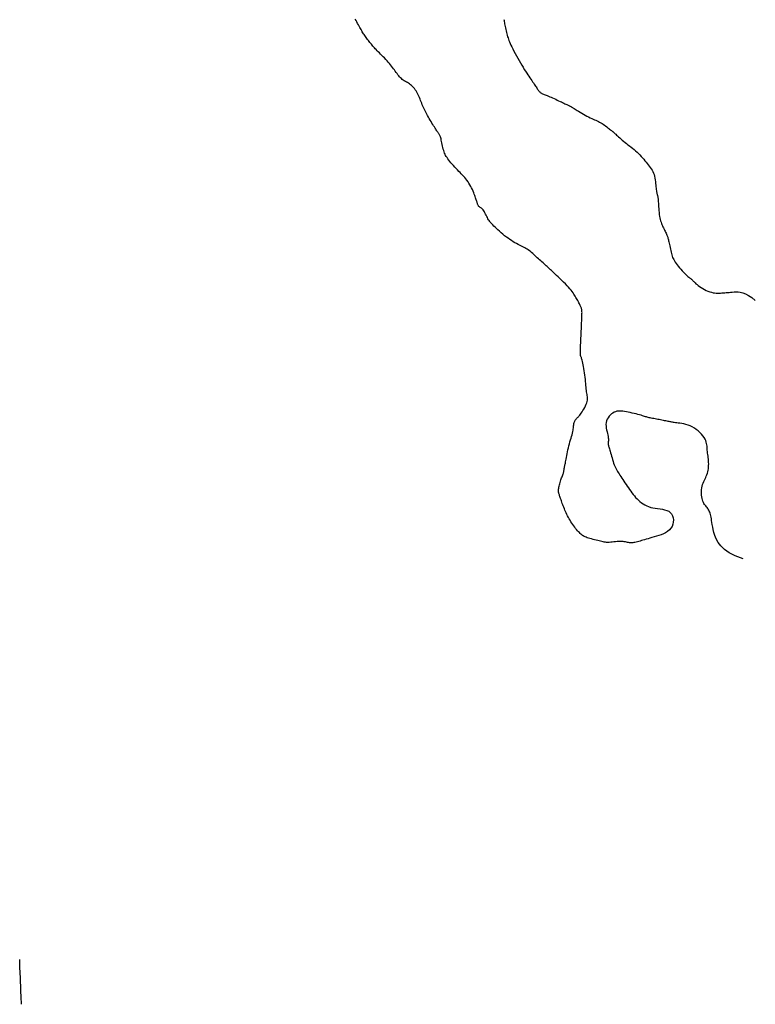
# Model space of a CAD drawing. Header units: millimetres. Extents: x 32690613 to 32693367, y 5343692 to 5344708.
# Tile 881 of 1009: x 32693334 to 32693367, y 5344219 to 5344263. Entities that reach past the tile are written whole.
import ezdxf

# ---------------------------------------------------------------- set-up
doc = ezdxf.new("R2010")
doc.units = ezdxf.units.MM
doc.header["$LTSCALE"] = 20
doc.layers.add('02-DGM_HL_492.00', color=82, linetype='Continuous')
doc.layers.add('02-DGM_HL_492.50', color=92, linetype='Continuous')

msp = doc.modelspace()

# ---------------------------------------------------------------- linework, layer by layer
at = {"layer": '02-DGM_HL_492.00', "elevation": 492, "flags": 128}
for points in [[(32693366.482, 5344238.516), (32693366.139, 5344238.645), (32693365.865, 5344238.786), (32693365.652, 5344238.936), (32693365.49, 5344239.091), (32693365.371, 5344239.248), (32693365.286, 5344239.402), (32693365.227, 5344239.551), (32693365.185, 5344239.691), (32693365.152, 5344239.819), (32693365.127, 5344239.935), (32693365.107, 5344240.041), (32693365.091, 5344240.136), (32693365.079, 5344240.222), (32693365.067, 5344240.3), (32693365.057, 5344240.372), (32693365.045, 5344240.436), (32693365.031, 5344240.496), (32693365.014, 5344240.551), (32693364.996, 5344240.601), (32693364.976, 5344240.647), (32693364.953, 5344240.691), (32693364.93, 5344240.731), (32693364.904, 5344240.769), (32693364.877, 5344240.805), (32693364.849, 5344240.84), (32693364.821, 5344240.875), (32693364.792, 5344240.911), (32693364.764, 5344240.948), (32693364.737, 5344240.99), (32693364.712, 5344241.035), (32693364.689, 5344241.086), (32693364.67, 5344241.145), (32693364.653, 5344241.21), (32693364.641, 5344241.282), (32693364.633, 5344241.359), (32693364.628, 5344241.439), (32693364.628, 5344241.52), (32693364.633, 5344241.601), (32693364.643, 5344241.681), (32693364.658, 5344241.758), (32693364.677, 5344241.83), (32693364.701, 5344241.898), (32693364.728, 5344241.963), (32693364.756, 5344242.026), (32693364.786, 5344242.087), (32693364.815, 5344242.148), (32693364.843, 5344242.21), (32693364.868, 5344242.272), (32693364.89, 5344242.337), (32693364.908, 5344242.403), (32693364.923, 5344242.471), (32693364.934, 5344242.54), (32693364.942, 5344242.61), (32693364.947, 5344242.681), (32693364.949, 5344242.752), (32693364.947, 5344242.823), (32693364.943, 5344242.895), (32693364.937, 5344242.965), (32693364.929, 5344243.036), (32693364.92, 5344243.105), (32693364.91, 5344243.173), (32693364.901, 5344243.24), (32693364.894, 5344243.306), (32693364.887, 5344243.369), (32693364.883, 5344243.43), (32693364.88, 5344243.49), (32693364.876, 5344243.55), (32693364.869, 5344243.61), (32693364.858, 5344243.67), (32693364.841, 5344243.732), (32693364.817, 5344243.797), (32693364.784, 5344243.865), (32693364.74, 5344243.937), (32693364.687, 5344244.011), (32693364.624, 5344244.086), (32693364.554, 5344244.16), (32693364.477, 5344244.231), (32693364.394, 5344244.297), (32693364.307, 5344244.358), (32693364.215, 5344244.411), (32693364.121, 5344244.455), (32693364.026, 5344244.491), (32693363.93, 5344244.519), (32693363.838, 5344244.541), (32693363.748, 5344244.558), (32693363.665, 5344244.571), (32693363.588, 5344244.581), (32693363.52, 5344244.589), (32693363.462, 5344244.597), (32693363.413, 5344244.603), (32693363.37, 5344244.61), (32693363.332, 5344244.616), (32693363.296, 5344244.622), (32693363.261, 5344244.629), (32693363.224, 5344244.636), (32693363.185, 5344244.645), (32693363.14, 5344244.654), (32693363.091, 5344244.664), (32693363.038, 5344244.675), (32693362.981, 5344244.687), (32693362.922, 5344244.699), (32693362.861, 5344244.711), (32693362.799, 5344244.722), (32693362.736, 5344244.734), (32693362.673, 5344244.746), (32693362.611, 5344244.757), (32693362.55, 5344244.768), (32693362.491, 5344244.778), (32693362.434, 5344244.789), (32693362.38, 5344244.799), (32693362.329, 5344244.81), (32693362.283, 5344244.821), (32693362.24, 5344244.832), (32693362.201, 5344244.843), (32693362.163, 5344244.855), (32693362.124, 5344244.867), (32693362.083, 5344244.881), (32693362.038, 5344244.895), (32693361.987, 5344244.911), (32693361.928, 5344244.928), (32693361.86, 5344244.947), (32693361.785, 5344244.967), (32693361.704, 5344244.988), (32693361.618, 5344245.009), (32693361.531, 5344245.029), (32693361.443, 5344245.049), (32693361.356, 5344245.067), (32693361.272, 5344245.084), (32693361.192, 5344245.098), (32693361.117, 5344245.109), (32693361.045, 5344245.117), (32693360.976, 5344245.119), (32693360.91, 5344245.116), (32693360.846, 5344245.106), (32693360.784, 5344245.09), (32693360.722, 5344245.065), (32693360.661, 5344245.031), (32693360.602, 5344244.989), (32693360.546, 5344244.94), (32693360.494, 5344244.884), (32693360.449, 5344244.822), (32693360.411, 5344244.754), (32693360.383, 5344244.681), (32693360.365, 5344244.604), (32693360.358, 5344244.524), (32693360.36, 5344244.442), (32693360.37, 5344244.359), (32693360.386, 5344244.277), (32693360.404, 5344244.196), (32693360.423, 5344244.12), (32693360.44, 5344244.048), (32693360.454, 5344243.982), (32693360.463, 5344243.924), (32693360.467, 5344243.872), (32693360.467, 5344243.826), (32693360.465, 5344243.784), (32693360.462, 5344243.747), (32693360.458, 5344243.713), (32693360.456, 5344243.68), (32693360.456, 5344243.649), (32693360.458, 5344243.617), (32693360.464, 5344243.585), (32693360.473, 5344243.551), (32693360.484, 5344243.514), (32693360.497, 5344243.473), (32693360.512, 5344243.428), (32693360.529, 5344243.377), (32693360.547, 5344243.319), (32693360.566, 5344243.253), (32693360.586, 5344243.182), (32693360.607, 5344243.106), (32693360.629, 5344243.027), (32693360.652, 5344242.948), (32693360.675, 5344242.869), (32693360.7, 5344242.793), (32693360.726, 5344242.721), (32693360.753, 5344242.654), (32693360.78, 5344242.592), (32693360.809, 5344242.534), (32693360.84, 5344242.478), (32693360.873, 5344242.423), (32693360.907, 5344242.367), (32693360.943, 5344242.311), (32693360.982, 5344242.251), (32693361.023, 5344242.189), (32693361.066, 5344242.122), (32693361.112, 5344242.054), (32693361.159, 5344241.983), (32693361.207, 5344241.91), (32693361.257, 5344241.836), (32693361.307, 5344241.761), (32693361.358, 5344241.686), (32693361.41, 5344241.612), (32693361.462, 5344241.539), (32693361.516, 5344241.466), (32693361.57, 5344241.395), (32693361.627, 5344241.326), (32693361.685, 5344241.259), (32693361.746, 5344241.194), (32693361.81, 5344241.133), (32693361.876, 5344241.075), (32693361.946, 5344241.02), (32693362.019, 5344240.969), (32693362.097, 5344240.923), (32693362.179, 5344240.882), (32693362.266, 5344240.846), (32693362.359, 5344240.815), (32693362.457, 5344240.791), (32693362.56, 5344240.773), (32693362.667, 5344240.758), (32693362.775, 5344240.744), (32693362.88, 5344240.729), (32693362.981, 5344240.708), (32693363.076, 5344240.679), (32693363.16, 5344240.64), (32693363.232, 5344240.588), (32693363.289, 5344240.52), (32693363.331, 5344240.44), (32693363.358, 5344240.35), (32693363.37, 5344240.255), (32693363.366, 5344240.156), (32693363.346, 5344240.059), (32693363.311, 5344239.966), (32693363.26, 5344239.88), (32693363.193, 5344239.805), (32693363.112, 5344239.74), (32693363.022, 5344239.683), (32693362.923, 5344239.635), (32693362.82, 5344239.592), (32693362.714, 5344239.555), (32693362.609, 5344239.522), (32693362.507, 5344239.492), (32693362.412, 5344239.464), (32693362.321, 5344239.438), (32693362.237, 5344239.413), (32693362.157, 5344239.39), (32693362.082, 5344239.368), (32693362.011, 5344239.347), (32693361.944, 5344239.328), (32693361.881, 5344239.309), (32693361.82, 5344239.292), (32693361.763, 5344239.275), (32693361.708, 5344239.261), (32693361.655, 5344239.249), (32693361.604, 5344239.239), (32693361.555, 5344239.232), (32693361.508, 5344239.229), (32693361.461, 5344239.229), (32693361.416, 5344239.233), (32693361.37, 5344239.241), (32693361.324, 5344239.25), (32693361.277, 5344239.261), (32693361.227, 5344239.271), (32693361.175, 5344239.281), (32693361.119, 5344239.288), (32693361.059, 5344239.292), (32693360.994, 5344239.292), (32693360.925, 5344239.289), (32693360.854, 5344239.283), (32693360.781, 5344239.276), (32693360.709, 5344239.268), (32693360.638, 5344239.26), (32693360.569, 5344239.254), (32693360.504, 5344239.25), (32693360.444, 5344239.249), (32693360.388, 5344239.251), (32693360.334, 5344239.256), (32693360.281, 5344239.263), (32693360.229, 5344239.273), (32693360.175, 5344239.284), (32693360.118, 5344239.298), (32693360.057, 5344239.312), (32693359.992, 5344239.328), (32693359.922, 5344239.345), (32693359.851, 5344239.363), (32693359.779, 5344239.382), (32693359.708, 5344239.401), (32693359.64, 5344239.42), (32693359.576, 5344239.439), (32693359.518, 5344239.458), (32693359.466, 5344239.477), (32693359.421, 5344239.495), (32693359.38, 5344239.515), (32693359.343, 5344239.536), (32693359.308, 5344239.559), (32693359.275, 5344239.585), (32693359.241, 5344239.614), (32693359.206, 5344239.647), (32693359.169, 5344239.685), (32693359.129, 5344239.726), (32693359.088, 5344239.772), (32693359.046, 5344239.821), (32693359.003, 5344239.874), (32693358.959, 5344239.929), (32693358.916, 5344239.987), (32693358.874, 5344240.047), (32693358.832, 5344240.109), (32693358.792, 5344240.172), (32693358.753, 5344240.236), (32693358.716, 5344240.301), (32693358.68, 5344240.367), (32693358.645, 5344240.433), (32693358.612, 5344240.499), (32693358.581, 5344240.564), (32693358.552, 5344240.628), (32693358.524, 5344240.692), (32693358.498, 5344240.754), (32693358.473, 5344240.816), (32693358.449, 5344240.876), (32693358.427, 5344240.934), (32693358.406, 5344240.992), (32693358.386, 5344241.047), (32693358.367, 5344241.101), (32693358.349, 5344241.153), (32693358.332, 5344241.203), (32693358.316, 5344241.25), (32693358.302, 5344241.293), (32693358.288, 5344241.334), (32693358.276, 5344241.371), (32693358.265, 5344241.404), (32693358.256, 5344241.433), (32693358.248, 5344241.459), (32693358.242, 5344241.483), (32693358.237, 5344241.507), (32693358.235, 5344241.532), (32693358.234, 5344241.559), (32693358.236, 5344241.59), (32693358.24, 5344241.625), (32693358.247, 5344241.667), (32693358.256, 5344241.713), (32693358.267, 5344241.764), (32693358.279, 5344241.817), (32693358.294, 5344241.872), (32693358.309, 5344241.928), (32693358.325, 5344241.983), (32693358.342, 5344242.037), (32693358.36, 5344242.089), (32693358.377, 5344242.137), (32693358.395, 5344242.184), (32693358.411, 5344242.227), (32693358.427, 5344242.268), (32693358.441, 5344242.307), (32693358.454, 5344242.342), (32693358.464, 5344242.375), (32693358.472, 5344242.406), (32693358.478, 5344242.434), (32693358.482, 5344242.46), (32693358.486, 5344242.486), (32693358.488, 5344242.51), (32693358.491, 5344242.535), (32693358.494, 5344242.56), (32693358.498, 5344242.585), (32693358.502, 5344242.612), (32693358.508, 5344242.641), (32693358.515, 5344242.674), (32693358.524, 5344242.71), (32693358.533, 5344242.75), (32693358.543, 5344242.796), (32693358.554, 5344242.848), (32693358.566, 5344242.908), (32693358.578, 5344242.974), (32693358.591, 5344243.048), (32693358.606, 5344243.127), (32693358.621, 5344243.21), (32693358.638, 5344243.297), (32693358.657, 5344243.386), (32693358.677, 5344243.476), (32693358.698, 5344243.566), (32693358.722, 5344243.655), (32693358.746, 5344243.742), (32693358.771, 5344243.827), (32693358.796, 5344243.909), (32693358.819, 5344243.987), (32693358.841, 5344244.062), (32693358.86, 5344244.133), (32693358.876, 5344244.198), (32693358.889, 5344244.259), (32693358.898, 5344244.314), (32693358.905, 5344244.365), (32693358.91, 5344244.412), (32693358.914, 5344244.456), (32693358.918, 5344244.496), (32693358.923, 5344244.533), (32693358.929, 5344244.567), (32693358.937, 5344244.6), (32693358.947, 5344244.631), (32693358.959, 5344244.66), (32693358.973, 5344244.687), (32693358.988, 5344244.713), (32693359.005, 5344244.738), (32693359.023, 5344244.761), (32693359.043, 5344244.783), (32693359.063, 5344244.804), (32693359.085, 5344244.826), (32693359.109, 5344244.849), (32693359.134, 5344244.874), (32693359.161, 5344244.903), (32693359.19, 5344244.937), (32693359.221, 5344244.978), (32693359.256, 5344245.025), (32693359.292, 5344245.08), (32693359.33, 5344245.142), (32693359.369, 5344245.209), (32693359.406, 5344245.279), (32693359.441, 5344245.349), (32693359.471, 5344245.419), (32693359.497, 5344245.487), (32693359.516, 5344245.55), (32693359.528, 5344245.607), (32693359.533, 5344245.66), (32693359.533, 5344245.71), (32693359.528, 5344245.758), (32693359.521, 5344245.806), (32693359.511, 5344245.857), (32693359.5, 5344245.911), (32693359.49, 5344245.97), (32693359.481, 5344246.035), (32693359.474, 5344246.107), (32693359.467, 5344246.184), (32693359.46, 5344246.266), (32693359.452, 5344246.352), (32693359.445, 5344246.442), (32693359.436, 5344246.535), (32693359.426, 5344246.63), (32693359.413, 5344246.727), (32693359.4, 5344246.825), (32693359.385, 5344246.921), (32693359.369, 5344247.014), (32693359.353, 5344247.103), (32693359.337, 5344247.186), (32693359.321, 5344247.262), (32693359.306, 5344247.329), (32693359.292, 5344247.386), (32693359.279, 5344247.433), (32693359.267, 5344247.473), (32693359.257, 5344247.506), (32693359.247, 5344247.533), (32693359.239, 5344247.555), (32693359.232, 5344247.574), (32693359.226, 5344247.591), (32693359.221, 5344247.607), (32693359.217, 5344247.623), (32693359.215, 5344247.641), (32693359.213, 5344247.664), (32693359.213, 5344247.693), (32693359.213, 5344247.729), (32693359.214, 5344247.774), (32693359.216, 5344247.831), (32693359.219, 5344247.899), (32693359.222, 5344247.979), (32693359.226, 5344248.068), (32693359.23, 5344248.164), (32693359.234, 5344248.265), (32693359.239, 5344248.37), (32693359.243, 5344248.476), (32693359.248, 5344248.582), (32693359.253, 5344248.686), (32693359.257, 5344248.787), (32693359.261, 5344248.884), (32693359.266, 5344248.977), (32693359.269, 5344249.064), (32693359.273, 5344249.145), (32693359.276, 5344249.22), (32693359.279, 5344249.286), (32693359.282, 5344249.345), (32693359.284, 5344249.396), (32693359.285, 5344249.441), (32693359.286, 5344249.48), (32693359.287, 5344249.515), (32693359.286, 5344249.546), (32693359.285, 5344249.575), (32693359.282, 5344249.602), (32693359.279, 5344249.629), (32693359.274, 5344249.655), (32693359.268, 5344249.682), (32693359.26, 5344249.71), (32693359.25, 5344249.739), (32693359.239, 5344249.77), (32693359.225, 5344249.803), (32693359.209, 5344249.838), (32693359.191, 5344249.876), (32693359.171, 5344249.917), (32693359.148, 5344249.96), (32693359.124, 5344250.006), (32693359.099, 5344250.052), (32693359.072, 5344250.1), (32693359.045, 5344250.148), (32693359.016, 5344250.197), (32693358.988, 5344250.246), (32693358.958, 5344250.296), (32693358.925, 5344250.347), (32693358.889, 5344250.4), (32693358.848, 5344250.456), (32693358.802, 5344250.516), (32693358.749, 5344250.579), (32693358.688, 5344250.648), (32693358.618, 5344250.721), (32693358.542, 5344250.799), (32693358.462, 5344250.878), (32693358.379, 5344250.958), (32693358.297, 5344251.037), (32693358.217, 5344251.112), (32693358.143, 5344251.183), (32693358.075, 5344251.247), (32693358.016, 5344251.303), (32693357.964, 5344251.352), (32693357.919, 5344251.395), (32693357.878, 5344251.435), (32693357.841, 5344251.471), (32693357.804, 5344251.505), (32693357.768, 5344251.539), (32693357.729, 5344251.575), (32693357.687, 5344251.612), (32693357.642, 5344251.651), (32693357.595, 5344251.693), (32693357.546, 5344251.736), (32693357.495, 5344251.78), (32693357.443, 5344251.826), (32693357.391, 5344251.873), (32693357.339, 5344251.92), (32693357.287, 5344251.969), (32693357.236, 5344252.017), (32693357.185, 5344252.065), (32693357.135, 5344252.112), (32693357.085, 5344252.158), (32693357.034, 5344252.201), (32693356.984, 5344252.243), (32693356.934, 5344252.281), (32693356.884, 5344252.316), (32693356.833, 5344252.349), (32693356.781, 5344252.379), (32693356.728, 5344252.409), (32693356.673, 5344252.438), (32693356.616, 5344252.467), (32693356.556, 5344252.498), (32693356.494, 5344252.53), (32693356.428, 5344252.565), (32693356.36, 5344252.602), (32693356.289, 5344252.643), (32693356.216, 5344252.686), (32693356.141, 5344252.733), (32693356.065, 5344252.783), (32693355.987, 5344252.837), (32693355.908, 5344252.895), (32693355.829, 5344252.956), (32693355.751, 5344253.02), (32693355.674, 5344253.085), (32693355.599, 5344253.15), (32693355.528, 5344253.215), (32693355.461, 5344253.276), (32693355.4, 5344253.335), (32693355.345, 5344253.388), (32693355.298, 5344253.436), (32693355.257, 5344253.479), (32693355.221, 5344253.518), (32693355.189, 5344253.556), (32693355.161, 5344253.593), (32693355.135, 5344253.631), (32693355.11, 5344253.671), (32693355.085, 5344253.714), (32693355.059, 5344253.763), (32693355.033, 5344253.814), (32693355.006, 5344253.868), (32693354.978, 5344253.921), (32693354.95, 5344253.974), (32693354.922, 5344254.023), (32693354.894, 5344254.068), (32693354.867, 5344254.107), (32693354.84, 5344254.139), (32693354.813, 5344254.165), (32693354.788, 5344254.186), (32693354.764, 5344254.202), (32693354.741, 5344254.217), (32693354.72, 5344254.229), (32693354.701, 5344254.242), (32693354.683, 5344254.256), (32693354.668, 5344254.273), (32693354.655, 5344254.291), (32693354.643, 5344254.312), (32693354.633, 5344254.335), (32693354.623, 5344254.361), (32693354.614, 5344254.388), (32693354.605, 5344254.418), (32693354.595, 5344254.45), (32693354.585, 5344254.484), (32693354.574, 5344254.521), (32693354.562, 5344254.56), (32693354.549, 5344254.603), (32693354.533, 5344254.649), (32693354.516, 5344254.699), (32693354.495, 5344254.753), (32693354.473, 5344254.812), (32693354.447, 5344254.876), (32693354.418, 5344254.944), (32693354.387, 5344255.015), (32693354.352, 5344255.087), (32693354.316, 5344255.16), (32693354.277, 5344255.232), (32693354.236, 5344255.302), (32693354.192, 5344255.369), (32693354.147, 5344255.432), (32693354.1, 5344255.491), (32693354.051, 5344255.549), (32693354, 5344255.604), (32693353.948, 5344255.659), (32693353.893, 5344255.715), (32693353.837, 5344255.772), (32693353.78, 5344255.831), (32693353.72, 5344255.892), (32693353.66, 5344255.956), (32693353.6, 5344256.021), (32693353.541, 5344256.087), (32693353.484, 5344256.152), (32693353.429, 5344256.216), (32693353.378, 5344256.277), (32693353.332, 5344256.336), (32693353.29, 5344256.391), (32693353.254, 5344256.443), (32693353.222, 5344256.493), (32693353.193, 5344256.543), (32693353.168, 5344256.593), (32693353.146, 5344256.646), (32693353.125, 5344256.701), (32693353.107, 5344256.761), (32693353.089, 5344256.825), (32693353.073, 5344256.893), (32693353.057, 5344256.962), (32693353.042, 5344257.032), (32693353.028, 5344257.101), (32693353.014, 5344257.166), (32693353, 5344257.227), (32693352.987, 5344257.282), (32693352.974, 5344257.329), (32693352.96, 5344257.369), (32693352.947, 5344257.404), (32693352.933, 5344257.434), (32693352.919, 5344257.46), (32693352.905, 5344257.485), (32693352.889, 5344257.508), (32693352.873, 5344257.532), (32693352.856, 5344257.558), (32693352.838, 5344257.585), (32693352.818, 5344257.614), (32693352.797, 5344257.646), (32693352.773, 5344257.682), (32693352.747, 5344257.722), (32693352.719, 5344257.766), (32693352.688, 5344257.815), (32693352.654, 5344257.869), (32693352.618, 5344257.928), (32693352.58, 5344257.99), (32693352.541, 5344258.055), (32693352.501, 5344258.122), (32693352.462, 5344258.189), (32693352.423, 5344258.256), (32693352.386, 5344258.322), (32693352.351, 5344258.386), (32693352.317, 5344258.448), (32693352.286, 5344258.509), (32693352.256, 5344258.569), (32693352.227, 5344258.629), (32693352.2, 5344258.689), (32693352.173, 5344258.749), (32693352.147, 5344258.81), (32693352.122, 5344258.872), (32693352.098, 5344258.935), (32693352.073, 5344258.999), (32693352.048, 5344259.062), (32693352.022, 5344259.125), (32693351.995, 5344259.188), (32693351.966, 5344259.249), (32693351.936, 5344259.31), (32693351.904, 5344259.368), (32693351.869, 5344259.424), (32693351.833, 5344259.478), (32693351.795, 5344259.529), (32693351.756, 5344259.577), (32693351.714, 5344259.623), (32693351.671, 5344259.664), (32693351.627, 5344259.702), (32693351.581, 5344259.736), (32693351.534, 5344259.766), (32693351.487, 5344259.795), (32693351.439, 5344259.823), (32693351.392, 5344259.85), (32693351.345, 5344259.878), (32693351.3, 5344259.908), (32693351.256, 5344259.94), (32693351.214, 5344259.976), (32693351.173, 5344260.015), (32693351.134, 5344260.057), (32693351.095, 5344260.103), (32693351.057, 5344260.15), (32693351.019, 5344260.2), (32693350.981, 5344260.253), (32693350.942, 5344260.306), (32693350.901, 5344260.362), (32693350.86, 5344260.419), (32693350.817, 5344260.477), (32693350.772, 5344260.535), (32693350.726, 5344260.595), (32693350.677, 5344260.655), (32693350.626, 5344260.715), (32693350.573, 5344260.776), (32693350.517, 5344260.836), (32693350.46, 5344260.896), (32693350.402, 5344260.955), (32693350.344, 5344261.013), (32693350.287, 5344261.069), (32693350.232, 5344261.123), (32693350.179, 5344261.174), (32693350.131, 5344261.223), (32693350.086, 5344261.269), (32693350.046, 5344261.312), (32693350.008, 5344261.353), (32693349.973, 5344261.393), (32693349.94, 5344261.432), (32693349.908, 5344261.471), (32693349.876, 5344261.51), (32693349.844, 5344261.549), (32693349.81, 5344261.591), (32693349.776, 5344261.633), (32693349.742, 5344261.676), (32693349.707, 5344261.72), (32693349.673, 5344261.764), (32693349.639, 5344261.808), (32693349.607, 5344261.853), (32693349.576, 5344261.896), (32693349.547, 5344261.94), (32693349.519, 5344261.983), (32693349.492, 5344262.026), (32693349.466, 5344262.071), (32693349.44, 5344262.116), (32693349.413, 5344262.164), (32693349.385, 5344262.214), (32693349.356, 5344262.266), (32693349.326, 5344262.322), (32693349.293, 5344262.381), (32693349.26, 5344262.442), (32693349.225, 5344262.505), (32693349.191, 5344262.568), (32693349.156, 5344262.631)], [(32693355.792, 5344262.609), (32693355.801, 5344262.565), (32693355.809, 5344262.52), (32693355.818, 5344262.472), (32693355.828, 5344262.421), (32693355.839, 5344262.365), (32693355.852, 5344262.304), (32693355.866, 5344262.24), (32693355.881, 5344262.174), (32693355.896, 5344262.106), (32693355.913, 5344262.039), (32693355.929, 5344261.973), (32693355.946, 5344261.909), (32693355.962, 5344261.849), (32693355.98, 5344261.791), (32693355.999, 5344261.733), (32693356.02, 5344261.673), (32693356.045, 5344261.611), (32693356.073, 5344261.545), (32693356.106, 5344261.472), (32693356.145, 5344261.391), (32693356.19, 5344261.302), (32693356.24, 5344261.205), (32693356.294, 5344261.103), (32693356.352, 5344260.997), (32693356.412, 5344260.889), (32693356.473, 5344260.782), (32693356.534, 5344260.676), (32693356.594, 5344260.575), (32693356.652, 5344260.479), (32693356.708, 5344260.389), (32693356.762, 5344260.304), (32693356.814, 5344260.224), (32693356.863, 5344260.149), (32693356.911, 5344260.078), (32693356.956, 5344260.012), (32693356.998, 5344259.949), (32693357.039, 5344259.89), (32693357.077, 5344259.834), (32693357.113, 5344259.781), (32693357.146, 5344259.732), (32693357.178, 5344259.685), (32693357.208, 5344259.642), (32693357.236, 5344259.6), (32693357.262, 5344259.562), (32693357.287, 5344259.525), (32693357.311, 5344259.491), (32693357.333, 5344259.46), (32693357.355, 5344259.431), (32693357.377, 5344259.404), (32693357.399, 5344259.38), (32693357.422, 5344259.358), (32693357.446, 5344259.339), (32693357.471, 5344259.323), (32693357.497, 5344259.308), (32693357.526, 5344259.294), (32693357.559, 5344259.281), (32693357.594, 5344259.267), (32693357.634, 5344259.252), (32693357.679, 5344259.235), (32693357.729, 5344259.216), (32693357.784, 5344259.193), (32693357.845, 5344259.167), (32693357.908, 5344259.14), (32693357.975, 5344259.11), (32693358.043, 5344259.08), (32693358.111, 5344259.049), (32693358.178, 5344259.018), (32693358.243, 5344258.988), (32693358.305, 5344258.958), (32693358.364, 5344258.93), (32693358.419, 5344258.904), (32693358.471, 5344258.879), (32693358.519, 5344258.855), (32693358.563, 5344258.834), (32693358.603, 5344258.815), (32693358.638, 5344258.798), (32693358.67, 5344258.783), (32693358.697, 5344258.77), (32693358.722, 5344258.759), (32693358.744, 5344258.749), (32693358.764, 5344258.739), (32693358.782, 5344258.73), (32693358.801, 5344258.72), (32693358.819, 5344258.71), (32693358.837, 5344258.699), (32693358.858, 5344258.686), (32693358.881, 5344258.671), (32693358.908, 5344258.654), (32693358.939, 5344258.634), (32693358.976, 5344258.61), (32693359.02, 5344258.583), (32693359.072, 5344258.551), (32693359.132, 5344258.515), (32693359.2, 5344258.475), (32693359.272, 5344258.432), (32693359.348, 5344258.389), (32693359.427, 5344258.345), (32693359.505, 5344258.303), (32693359.582, 5344258.262), (32693359.655, 5344258.225), (32693359.723, 5344258.193), (32693359.788, 5344258.164), (32693359.849, 5344258.137), (32693359.906, 5344258.112), (32693359.962, 5344258.087), (32693360.017, 5344258.062), (32693360.071, 5344258.034), (32693360.126, 5344258.004), (32693360.181, 5344257.97), (32693360.236, 5344257.934), (32693360.291, 5344257.896), (32693360.344, 5344257.857), (32693360.395, 5344257.818), (32693360.442, 5344257.782), (32693360.484, 5344257.748), (32693360.522, 5344257.718), (32693360.554, 5344257.693), (32693360.58, 5344257.672), (32693360.602, 5344257.655), (32693360.62, 5344257.641), (32693360.635, 5344257.63), (32693360.647, 5344257.621), (32693360.657, 5344257.613), (32693360.667, 5344257.605), (32693360.676, 5344257.597), (32693360.686, 5344257.589), (32693360.697, 5344257.579), (32693360.71, 5344257.568), (32693360.726, 5344257.553), (32693360.746, 5344257.535), (32693360.77, 5344257.512), (32693360.799, 5344257.485), (32693360.835, 5344257.452), (32693360.876, 5344257.415), (32693360.922, 5344257.373), (32693360.972, 5344257.328), (32693361.027, 5344257.28), (32693361.085, 5344257.229), (32693361.146, 5344257.178), (32693361.21, 5344257.126), (32693361.275, 5344257.074), (32693361.342, 5344257.021), (32693361.41, 5344256.968), (32693361.478, 5344256.915), (32693361.547, 5344256.86), (32693361.615, 5344256.804), (32693361.681, 5344256.746), (32693361.747, 5344256.687), (32693361.81, 5344256.625), (32693361.871, 5344256.562), (32693361.931, 5344256.497), (32693361.988, 5344256.433), (32693362.044, 5344256.368), (32693362.098, 5344256.303), (32693362.15, 5344256.24), (32693362.2, 5344256.179), (32693362.248, 5344256.119), (32693362.294, 5344256.06), (32693362.338, 5344256.002), (32693362.379, 5344255.944), (32693362.416, 5344255.883), (32693362.45, 5344255.821), (32693362.48, 5344255.755), (32693362.505, 5344255.684), (32693362.526, 5344255.609), (32693362.542, 5344255.53), (32693362.555, 5344255.45), (32693362.566, 5344255.369), (32693362.574, 5344255.289), (32693362.581, 5344255.212), (32693362.587, 5344255.14), (32693362.594, 5344255.074), (32693362.601, 5344255.016), (32693362.609, 5344254.964), (32693362.617, 5344254.919), (32693362.625, 5344254.879), (32693362.633, 5344254.844), (32693362.641, 5344254.813), (32693362.649, 5344254.785), (32693362.656, 5344254.759), (32693362.663, 5344254.734), (32693362.669, 5344254.71), (32693362.675, 5344254.684), (32693362.68, 5344254.654), (32693362.684, 5344254.62), (32693362.689, 5344254.58), (32693362.693, 5344254.532), (32693362.697, 5344254.475), (32693362.702, 5344254.408), (32693362.706, 5344254.332), (32693362.711, 5344254.249), (32693362.717, 5344254.163), (32693362.724, 5344254.074), (32693362.732, 5344253.986), (32693362.742, 5344253.901), (32693362.753, 5344253.82), (32693362.767, 5344253.746), (32693362.783, 5344253.678), (32693362.8, 5344253.616), (32693362.819, 5344253.557), (32693362.839, 5344253.503), (32693362.86, 5344253.45), (32693362.883, 5344253.4), (32693362.906, 5344253.35), (32693362.929, 5344253.3), (32693362.953, 5344253.25), (32693362.976, 5344253.201), (32693362.999, 5344253.153), (32693363.021, 5344253.107), (32693363.042, 5344253.063), (32693363.061, 5344253.022), (32693363.078, 5344252.983), (32693363.093, 5344252.948), (32693363.106, 5344252.914), (32693363.117, 5344252.882), (32693363.127, 5344252.848), (32693363.137, 5344252.813), (32693363.146, 5344252.774), (32693363.156, 5344252.731), (32693363.167, 5344252.681), (32693363.179, 5344252.625), (32693363.192, 5344252.563), (32693363.205, 5344252.496), (32693363.22, 5344252.427), (32693363.235, 5344252.356), (32693363.251, 5344252.286), (32693363.267, 5344252.219), (32693363.283, 5344252.154), (32693363.3, 5344252.095), (32693363.318, 5344252.039), (32693363.337, 5344251.986), (32693363.359, 5344251.935), (32693363.384, 5344251.884), (32693363.414, 5344251.831), (32693363.449, 5344251.776), (32693363.489, 5344251.718), (32693363.537, 5344251.655), (32693363.589, 5344251.588), (32693363.645, 5344251.52), (32693363.704, 5344251.452), (32693363.763, 5344251.386), (32693363.821, 5344251.323), (32693363.877, 5344251.266), (32693363.929, 5344251.215), (32693363.976, 5344251.171), (32693364.017, 5344251.135), (32693364.055, 5344251.105), (32693364.088, 5344251.079), (32693364.118, 5344251.057), (32693364.144, 5344251.037), (32693364.169, 5344251.018), (32693364.191, 5344250.998), (32693364.212, 5344250.978), (32693364.233, 5344250.955), (32693364.255, 5344250.93), (32693364.28, 5344250.903), (32693364.308, 5344250.874), (32693364.341, 5344250.842), (32693364.38, 5344250.806), (32693364.427, 5344250.768), (32693364.481, 5344250.726), (32693364.544, 5344250.682), (32693364.612, 5344250.637), (32693364.684, 5344250.593), (32693364.76, 5344250.55), (32693364.838, 5344250.511), (32693364.916, 5344250.476), (32693364.994, 5344250.446), (32693365.069, 5344250.424), (32693365.142, 5344250.408), (32693365.213, 5344250.397), (32693365.282, 5344250.391), (32693365.35, 5344250.389), (32693365.416, 5344250.389), (32693365.48, 5344250.392), (32693365.543, 5344250.396), (32693365.605, 5344250.401), (32693365.667, 5344250.406), (32693365.729, 5344250.411), (32693365.793, 5344250.417), (32693365.859, 5344250.423), (32693365.929, 5344250.428), (32693366.003, 5344250.434), (32693366.082, 5344250.439), (32693366.168, 5344250.444), (32693366.26, 5344250.443), (32693366.362, 5344250.432), (32693366.472, 5344250.406), (32693366.594, 5344250.36), (32693366.727, 5344250.289), (32693366.872, 5344250.188), (32693367.032, 5344250.053)]]:
    msp.add_lwpolyline(points, dxfattribs=at)
at = {"layer": '02-DGM_HL_492.50', "elevation": 492.5, "flags": 128}
msp.add_lwpolyline([(32693334.235, 5344218.606), (32693334.222, 5344218.938), (32693334.211, 5344219.199), (32693334.203, 5344219.414), (32693334.196, 5344219.605), (32693334.188, 5344219.796), (32693334.18, 5344220.011), (32693334.17, 5344220.272), (32693334.157, 5344220.604)], dxfattribs=at)

doc.saveas('drawing.dxf')
